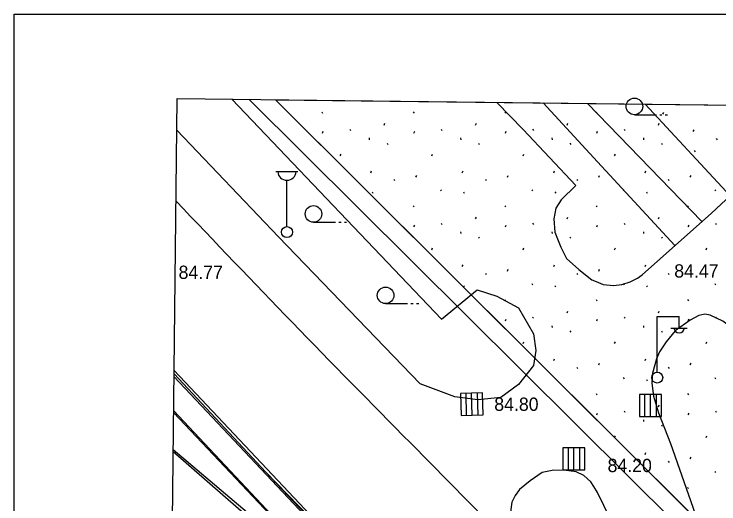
# Model space of a CAD drawing. Extents: x 412225 to 413380, y 4456471 to 4457189.
# Drawn here: x 412231.9 to 412295.9, y 4457144.5 to 4457188.9 of the extents above; entities that cross this region are included whole.
import ezdxf

# ---------------------------------------------------------------- set-up
doc = ezdxf.new("R2010")
doc.units = 0
for name, color, linetype in [('0_HALİHAZIR', 7, 'Continuous'), ('0_KADASTRO', 7, 'Continuous'), ('0_ÇERÇEVE', 7, 'Continuous'), ('Level 27', 7, 'Continuous'), ('Level 41', 7, 'Continuous'), ('Level 57', 7, 'Continuous'), ('Level 62', 7, 'Continuous'), ('Level 8', 7, 'Continuous')]:
    doc.layers.add(name, color=color, linetype=linetype)

msp = doc.modelspace()

# ---------------------------------------------------------------- linework, layer by layer
at = {"layer": '0_HALİHAZIR'}
for p, q in [((412288.2, 4457179.823), (412290.2, 4457179.823)), ((412290.5, 4457179.823), (412290.7, 4457179.823)), ((412291, 4457179.823), (412291.2, 4457179.823)), ((412255.687, 4457174.679), (412257.687, 4457174.679)), ((412256.687, 4457169.679), (412256.687, 4457173.872)), ((412259.092, 4457170.076), (412261.093, 4457170.076)), ((412261.393, 4457170.076), (412261.593, 4457170.076)), ((412261.893, 4457170.076), (412262.093, 4457170.076)), ((412265.632, 4457162.698), (412267.632, 4457162.698)), ((412267.932, 4457162.698), (412268.132, 4457162.698)), ((412268.432, 4457162.698), (412268.632, 4457162.698)), ((412290.254, 4457156.521), (412290.254, 4457161.521)), ((412290.254, 4457161.521), (412292.254, 4457161.521)), ((412292.254, 4457160.521), (412292.254, 4457161.521)), ((412291.494, 4457160.481), (412292.994, 4457160.481)), ((412274.424, 4457154.613), (412272.425, 4457154.558)), ((412274.424, 4457154.613), (412272.425, 4457154.558)), ((412272.425, 4457154.558), (412272.479, 4457152.559)), ((412272.425, 4457154.558), (412272.479, 4457152.559)), ((412272.984, 4457152.573), (412272.929, 4457154.572)), ((412273.479, 4457152.586), (412273.424, 4457154.585)), ((412274.026, 4457152.601), (412273.972, 4457154.6)), ((412274.478, 4457152.613), (412274.424, 4457154.613)), ((412274.478, 4457152.613), (412274.424, 4457154.613)), ((412290.654, 4457154.466), (412288.654, 4457154.466)), ((412288.654, 4457154.466), (412288.654, 4457152.466)), ((412290.654, 4457154.466), (412288.654, 4457154.466)), ((412288.654, 4457154.466), (412288.654, 4457152.466)), ((412289.158, 4457152.466), (412289.158, 4457154.466)), ((412289.654, 4457152.466), (412289.654, 4457154.466)), ((412290.201, 4457152.466), (412290.201, 4457154.466)), ((412290.654, 4457152.466), (412290.654, 4457154.466)), ((412290.654, 4457152.466), (412290.654, 4457154.466)), ((412272.479, 4457152.559), (412274.478, 4457152.613)), ((412272.479, 4457152.559), (412274.478, 4457152.613)), ((412288.654, 4457152.466), (412290.654, 4457152.466)), ((412288.654, 4457152.466), (412290.654, 4457152.466)), ((412283.704, 4457149.626), (412281.704, 4457149.626)), ((412281.704, 4457149.626), (412281.704, 4457147.626)), ((412283.704, 4457149.626), (412281.704, 4457149.626)), ((412281.704, 4457149.626), (412281.704, 4457147.626)), ((412282.208, 4457147.626), (412282.208, 4457149.626)), ((412282.704, 4457147.626), (412282.704, 4457149.626)), ((412283.251, 4457147.626), (412283.251, 4457149.626)), ((412283.704, 4457147.626), (412283.704, 4457149.626)), ((412283.704, 4457147.626), (412283.704, 4457149.626)), ((412281.704, 4457147.626), (412283.704, 4457147.626)), ((412281.704, 4457147.626), (412283.704, 4457147.626))]:
    msp.add_line(p, q, dxfattribs=at)
for points in [[(412251.673, 4457181.217), (412270.711, 4457161.3), (412273.95, 4457163.961), (412275.712, 4457163.387), (412277.676, 4457162.327), (412279.031, 4457159.955), (412279.259, 4457158.447), (412279.053, 4457157.083), (412277.683, 4457155.382), (412276.089, 4457154.18), (412274.009, 4457153.986), (412271.905, 4457154.263), (412268.765, 4457155.437), (412255.926, 4457168.753), (412246.707, 4457178.407)], [(412278.113, 4457178.477), (412275.733, 4457180.936)], [(412284.859, 4457175.547), (412279.915, 4457180.887)], [(412284.909, 4457179.832), (412283.933, 4457180.84)], [(412284.733, 4457164.699), (412285.365, 4457164.43), (412286.294, 4457164.331), (412287.062, 4457164.426), (412287.813, 4457164.669), (412288.482, 4457165.003), (412288.892, 4457165.313), (412295.177, 4457170.909), (412305.604, 4457180.586)], [(412294.3, 4457170.128), (412284.909, 4457179.832)], [(412278.113, 4457178.477), (412282.899, 4457173.39), (412281.564, 4457172.096), (412281.069, 4457171.347), (412280.883, 4457170.385), (412280.991, 4457169.162), (412281.534, 4457167.805), (412282.046, 4457166.794), (412283.15, 4457165.801), (412284.342, 4457164.865), (412284.733, 4457164.699)], [(412291.875, 4457167.969), (412284.859, 4457175.547)], [(412335.147, 4457124.46), (412315.339, 4457144.57), (412304.259, 4457155.068), (412296.215, 4457161.101), (412295.077, 4457161.666), (412294.576, 4457161.729), (412294.053, 4457161.609), (412293.255, 4457161.184), (412291.902, 4457160.235), (412291.075, 4457159.245), (412290.485, 4457158.329), (412290.192, 4457157.681), (412289.83, 4457156.409), (412289.781, 4457155.476), (412289.928, 4457154.313), (412290.377, 4457152.801), (412291.472, 4457150.013), (412295.556, 4457138.396)], [(412246.45, 4457156.322), (412254.779, 4457147.412)], [(412279.201, 4457117.827), (412268.88, 4457129.096), (412246.411, 4457153.008)], [(412273.313, 4457124.256), (412256.801, 4457140.17), (412246.368, 4457149.267)], [(412284.517, 4457146.116), (412284.25, 4457146.533), (412283.605, 4457147.121), (412282.922, 4457147.464), (412282.006, 4457147.586), (412280.888, 4457147.596), (412279.843, 4457147.381), (412278.733, 4457146.628), (412277.769, 4457145.842), (412277.398, 4457145.321), (412277.082, 4457144.71), (412276.985, 4457144.039), (412276.925, 4457143.366), (412276.961, 4457142.872), (412277.217, 4457142.133), (412277.61, 4457141.423), (412278.149, 4457140.682), (412278.674, 4457140.162), (412284.375, 4457133.88)], [(412284.18, 4457117.149), (412283.973, 4457117.359), (412270.735, 4457130.996), (412254.744, 4457147.448)], [(412254.744, 4457147.448), (412280.06, 4457120.656)], [(412286.584, 4457142.056), (412284.852, 4457145.591), (412284.517, 4457146.116)]]:
    msp.add_lwpolyline(points, dxfattribs=at)
for centre, radius in [((412288.2, 4457180.573), 0.75), ((412259.092, 4457170.826), 0.75), ((412256.687, 4457169.179), 0.5), ((412265.632, 4457163.448), 0.75), ((412290.264, 4457155.996), 0.5)]:
    msp.add_circle(centre, radius, dxfattribs=at)
for centre, radius, start, end in [((412256.687, 4457174.709), 0.837, 183.298, 356.90719), ((412292.254, 4457160.524), 0.474, 184.83843, 355.14641)]:
    msp.add_arc(centre, radius, start, end, dxfattribs=at)
at = {"layer": '0_KADASTRO'}
for points in [[(412531.386, 4456906.626), (412255.662, 4457181.172)], [(412255.662, 4457181.172), (412304.895, 4457180.603)]]:
    msp.add_lwpolyline(points, dxfattribs=at)
at = {"layer": '0_ÇERÇEVE'}
for points in [[(412231.94, 4457188.937), (413313.937, 4457188.937), (413313.937, 4456471.176), (412231.94, 4456471.176)], [(412246.74, 4457181.275), (413310.435, 4457168.98), (413302.463, 4456474.947), (412238.67, 4456487.241)]]:
    msp.add_lwpolyline(points, close=True, dxfattribs=at)
at = {"layer": 'Level 27'}
msp.add_line((412531.386, 4456906.626), (412255.662, 4457181.172), dxfattribs=at)
at = {"layer": 'Level 41'}
for p, q in [((412259.852, 4457180.077), (412259.923, 4457179.97)), ((412268.145, 4457180.077), (412268.216, 4457179.97)), ((412276.438, 4457180.077), (412276.509, 4457179.97)), ((412284.731, 4457180.077), (412284.802, 4457179.97)), ((412290.782, 4457179.857), (412290.855, 4457180.016)), ((412265.504, 4457178.884), (412265.575, 4457179.043)), ((412273.797, 4457178.884), (412273.868, 4457179.043)), ((412282.09, 4457178.884), (412282.161, 4457179.043)), ((412290.383, 4457178.884), (412290.454, 4457179.043)), ((412259.91, 4457178.155), (412259.982, 4457178.315)), ((412262.375, 4457178.5), (412262.446, 4457178.393)), ((412268.203, 4457178.155), (412268.275, 4457178.315)), ((412270.668, 4457178.5), (412270.739, 4457178.393)), ((412276.496, 4457178.155), (412276.568, 4457178.315)), ((412278.961, 4457178.5), (412279.032, 4457178.393)), ((412284.789, 4457178.155), (412284.861, 4457178.315)), ((412287.254, 4457178.5), (412287.325, 4457178.393)), ((412293.538, 4457178.299), (412293.61, 4457178.458)), ((412264.133, 4457177.709), (412264.151, 4457177.549)), ((412272.426, 4457177.709), (412272.444, 4457177.549)), ((412280.719, 4457177.709), (412280.737, 4457177.549)), ((412289.012, 4457177.709), (412289.03, 4457177.549)), ((412295.627, 4457177.661), (412295.697, 4457177.555)), ((412265.763, 4457177.239), (412265.833, 4457177.132)), ((412274.056, 4457177.239), (412274.126, 4457177.132)), ((412282.349, 4457177.239), (412282.419, 4457177.132)), ((412290.642, 4457177.239), (412290.712, 4457177.132)), ((412261.526, 4457176.095), (412261.598, 4457176.255)), ((412269.819, 4457176.095), (412269.891, 4457176.255)), ((412278.112, 4457176.095), (412278.184, 4457176.255)), ((412286.405, 4457176.095), (412286.477, 4457176.255)), ((412293.629, 4457176.561), (412293.699, 4457176.453)), ((412264.298, 4457174.565), (412264.368, 4457174.725)), ((412268.381, 4457174.157), (412268.452, 4457174.317)), ((412272.591, 4457174.565), (412272.661, 4457174.725)), ((412276.674, 4457174.157), (412276.745, 4457174.317)), ((412280.884, 4457174.565), (412280.954, 4457174.725)), ((412284.967, 4457174.157), (412285.038, 4457174.317)), ((412289.177, 4457174.565), (412289.247, 4457174.725)), ((412293.26, 4457174.157), (412293.331, 4457174.317)), ((412266.393, 4457173.949), (412266.464, 4457173.843)), ((412274.686, 4457173.949), (412274.757, 4457173.843)), ((412282.979, 4457173.949), (412283.05, 4457173.843)), ((412291.272, 4457173.949), (412291.343, 4457173.843)), ((412270.601, 4457173.02), (412270.672, 4457172.913)), ((412278.894, 4457173.02), (412278.965, 4457172.913)), ((412287.187, 4457173.02), (412287.258, 4457172.913)), ((412295.48, 4457173.02), (412295.551, 4457172.913)), ((412264.407, 4457172.828), (412264.478, 4457172.721)), ((412272.7, 4457172.828), (412272.771, 4457172.721)), ((412280.993, 4457172.828), (412281.064, 4457172.721)), ((412289.286, 4457172.828), (412289.357, 4457172.721)), ((412268.145, 4457171.567), (412268.216, 4457171.46)), ((412276.438, 4457171.567), (412276.509, 4457171.46)), ((412284.731, 4457171.567), (412284.802, 4457171.46)), ((412293.024, 4457171.567), (412293.095, 4457171.46)), ((412273.797, 4457170.374), (412273.868, 4457170.533)), ((412282.09, 4457170.374), (412282.161, 4457170.533)), ((412290.383, 4457170.374), (412290.454, 4457170.533)), ((412270.668, 4457169.99), (412270.739, 4457169.883)), ((412278.961, 4457169.99), (412279.032, 4457169.883)), ((412287.254, 4457169.99), (412287.325, 4457169.883)), ((412295.547, 4457169.99), (412295.618, 4457169.883)), ((412268.203, 4457169.645), (412268.275, 4457169.805)), ((412272.426, 4457169.199), (412272.444, 4457169.039)), ((412276.496, 4457169.645), (412276.568, 4457169.805)), ((412280.719, 4457169.199), (412280.737, 4457169.039)), ((412284.789, 4457169.645), (412284.861, 4457169.805)), ((412289.012, 4457169.199), (412289.03, 4457169.039)), ((412293.082, 4457169.645), (412293.154, 4457169.805)), ((412274.056, 4457168.729), (412274.126, 4457168.622)), ((412282.349, 4457168.729), (412282.419, 4457168.622)), ((412290.642, 4457168.729), (412290.712, 4457168.622)), ((412269.819, 4457167.585), (412269.891, 4457167.745)), ((412278.112, 4457167.585), (412278.184, 4457167.745)), ((412286.405, 4457167.585), (412286.477, 4457167.745)), ((412294.698, 4457167.585), (412294.77, 4457167.745)), ((412272.591, 4457166.055), (412272.661, 4457166.215)), ((412280.884, 4457166.055), (412280.954, 4457166.215)), ((412289.177, 4457166.055), (412289.247, 4457166.215)), ((412274.686, 4457165.439), (412274.757, 4457165.333)), ((412276.674, 4457165.647), (412276.745, 4457165.807)), ((412282.979, 4457165.439), (412283.05, 4457165.333)), ((412284.967, 4457165.647), (412285.038, 4457165.807)), ((412291.272, 4457165.439), (412291.343, 4457165.333)), ((412293.26, 4457165.647), (412293.331, 4457165.807)), ((412272.7, 4457164.318), (412272.771, 4457164.211)), ((412278.894, 4457164.51), (412278.965, 4457164.403)), ((412280.993, 4457164.318), (412281.064, 4457164.211)), ((412287.187, 4457164.51), (412287.258, 4457164.403)), ((412289.286, 4457164.318), (412289.357, 4457164.211)), ((412295.48, 4457164.51), (412295.551, 4457164.403)), ((412276.438, 4457163.057), (412276.509, 4457162.95)), ((412284.731, 4457163.057), (412284.802, 4457162.95)), ((412293.024, 4457163.057), (412293.095, 4457162.95)), ((412282.09, 4457161.864), (412282.161, 4457162.023)), ((412290.383, 4457161.864), (412290.454, 4457162.023)), ((412276.496, 4457161.135), (412276.568, 4457161.295)), ((412278.961, 4457161.48), (412279.032, 4457161.373)), ((412284.789, 4457161.135), (412284.861, 4457161.295)), ((412287.254, 4457161.48), (412287.325, 4457161.373)), ((412293.082, 4457161.135), (412293.154, 4457161.295)), ((412295.547, 4457161.48), (412295.618, 4457161.373)), ((412280.719, 4457160.689), (412280.737, 4457160.529)), ((412289.012, 4457160.689), (412289.03, 4457160.529)), ((412282.349, 4457160.219), (412282.419, 4457160.112)), ((412290.642, 4457160.219), (412290.712, 4457160.112)), ((412278.112, 4457159.075), (412278.184, 4457159.235)), ((412286.405, 4457159.075), (412286.477, 4457159.235)), ((412294.698, 4457159.075), (412294.77, 4457159.235)), ((412280.884, 4457157.545), (412280.954, 4457157.705)), ((412289.177, 4457157.545), (412289.247, 4457157.705)), ((412284.967, 4457157.137), (412285.038, 4457157.297)), ((412293.26, 4457157.137), (412293.331, 4457157.297)), ((412282.979, 4457156.929), (412283.05, 4457156.823)), ((412291.272, 4457156.929), (412291.343, 4457156.823)), ((412287.187, 4457156), (412287.258, 4457155.893)), ((412289.286, 4457155.808), (412289.357, 4457155.701)), ((412295.48, 4457156), (412295.551, 4457155.893)), ((412284.731, 4457154.547), (412284.802, 4457154.44)), ((412293.024, 4457154.547), (412293.095, 4457154.44)), ((412290.383, 4457153.354), (412290.454, 4457153.513)), ((412284.789, 4457152.625), (412284.861, 4457152.785)), ((412287.254, 4457152.97), (412287.325, 4457152.863)), ((412293.082, 4457152.625), (412293.154, 4457152.785)), ((412295.547, 4457152.97), (412295.618, 4457152.863)), ((412289.012, 4457152.179), (412289.03, 4457152.019)), ((412290.642, 4457151.709), (412290.712, 4457151.602)), ((412286.405, 4457150.565), (412286.477, 4457150.725)), ((412294.698, 4457150.565), (412294.77, 4457150.725)), ((412289.177, 4457149.035), (412289.247, 4457149.195)), ((412293.26, 4457148.627), (412293.331, 4457148.787)), ((412291.272, 4457148.419), (412291.343, 4457148.313)), ((412295.48, 4457147.49), (412295.551, 4457147.383)), ((412293.024, 4457146.037), (412293.095, 4457145.93))]:
    msp.add_line(p, q, dxfattribs=at)
at = {"layer": 'Level 57'}
msp.add_line((412296.516, 4457172.853), (412289.176, 4457180.784), dxfattribs=at)
at = {"layer": 'Level 62'}
for p, q in [((412246.454, 4457156.646), (412302.729, 4457097.043)), ((412246.447, 4457156.071), (412302.438, 4457096.768)), ((412246.41, 4457152.842), (412300.809, 4457095.225)), ((412267.88, 4457150.07), (412393.43, 4457023.16))]:
    msp.add_line(p, q, dxfattribs=at)
for points in [[(412279.201, 4457117.827), (412268.88, 4457129.096), (412246.411, 4457153.008)], [(412246.37, 4457149.481), (412254.477, 4457142.605), (412257.424, 4457140.052), (412260.318, 4457137.44), (412263.159, 4457134.769), (412265.943, 4457132.04), (412268.671, 4457129.255), (412269.727, 4457128.146)], [(412273.313, 4457124.256), (412256.801, 4457140.17), (412246.368, 4457149.267)]]:
    msp.add_lwpolyline(points, dxfattribs=at)
msp.add_arc((413326.06, 4458196.914), 1488.5, 223.51634, 224.691311, dxfattribs=at)
at = {"layer": 'Level 8'}
msp.add_lwpolyline([(412706.1, 4457175.965), (412751.217, 4457041.463), (412764.575, 4457001.385), (412790.361, 4457003.87), (412821.118, 4456953.851), (412699.954, 4456860.338), (412631.485, 4456804.219), (412585.777, 4456849.927), (412523.439, 4456912.266), (412460.309, 4456974.831), (412403.512, 4457031.625), (412342.192, 4457092.946), (412287.774, 4457146.913), (412253.259, 4457181.199)], dxfattribs=at)

# ---------------------------------------------------------------- texts
at = {"layer": '0_HALİHAZIR'}
for s, p in [('84.77', (412246.858, 4457164.938)), ('84.47', (412291.811, 4457165.06)), ('84.80', (412275.489, 4457152.98)), ('84.20', (412285.764, 4457147.432))]:
    msp.add_text(s, height=1.2, dxfattribs=at).set_placement(p)

doc.saveas('drawing.dxf')
